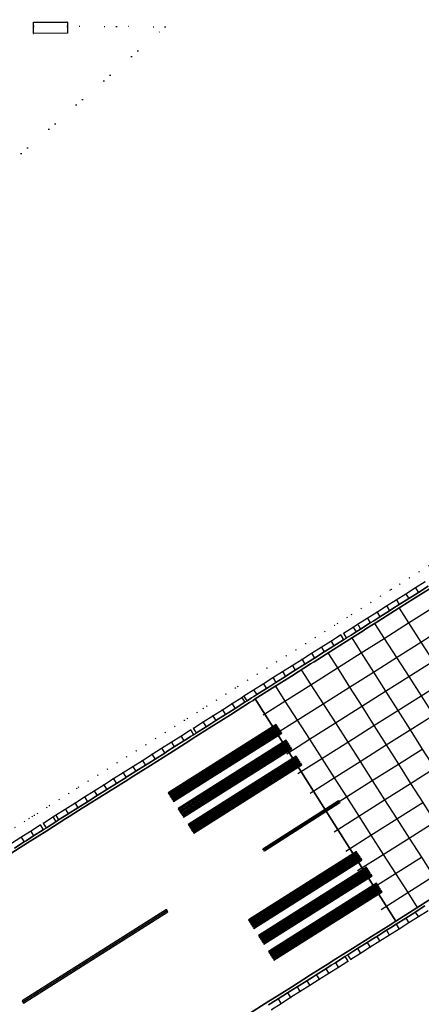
# Model space of a CAD drawing. Header units: metres. Extents: x 174791 to 179073, y 406431 to 409043.
# Tile 287 of 314: x 178170 to 178240, y 408270 to 408443. Entities that reach past the tile are written whole.
import ezdxf

# ---------------------------------------------------------------- set-up
doc = ezdxf.new("R2010")
doc.units = ezdxf.units.M
doc.linetypes.add('DOT', pattern=[6.35, 0, -6.35])
for name, color, linetype in [('terreindeelbegroeid', 254, 'DOT'), ('terreindeelonbegroeid', 254, 'DOT'), ('wegdeel_molgoot', 254, 'Continuous'), ('wegdeel_opstelplaats', 254, 'Continuous'), ('wegdeel_rijbaan', 254, 'Continuous'), ('wegdeel_start_landingsbaan', 254, 'Continuous'), ('weginrichtingselement_markering_vliegtuigverharding', 254, 'Continuous'), ('weginrichtingselement_voeg_vliegtuigverharding', 254, 'Continuous')]:
    doc.layers.add(name, color=color, linetype=linetype)

msp = doc.modelspace()

# ---------------------------------------------------------------- linework, layer by layer
at = {"layer": 'terreindeelbegroeid'}
for points in [[(178128.924, 408439.525, 0), (178126.713, 408439.943, 0), (178126.199, 408441.079, 0), (178056.433, 408441.221, 0), (178056.466, 408428.864, 0), (178058.11, 408424.211, 0), (178061.113, 408417.385, 0), (178062.291, 408417.781, 0), (178062.762, 408416.71, 0), (178061.753, 408416.166, 0), (178062.473, 408414.693, 0), (178077.923, 408368.002, 0), (178078.78, 408364.376, 0), (178098.55, 408362.217, 0), (178101.02, 408360.535, 0), (178102.252, 408359.554, 0), (178195.397, 408441.436, 0), (178186.823, 408441.471, 0), (178178.209, 408441.503, 0), (178178.214, 408442.27, 0), (178172.228, 408442.237, 0), (178172.225, 408441.525, 0), (178161.614, 408441.564, 0), (178129.476, 408442.677, 0)], [(178172.225, 408441.525, 0), (178172.221, 408440.262, 0), (178178.2, 408440.289, 0), (178178.209, 408441.503, 0), (178186.823, 408441.471, 0), (178195.397, 408441.436, 0), (178102.252, 408359.554, 0), (178101.02, 408360.535, 0), (178104.43, 408366.067, 0), (178101.96, 408367.749, 0), (178116.512, 408373.602, 0), (178116.151, 408378.22, 0), (178118.129, 408377.918, 0), (178128.924, 408439.525, 0), (178129.476, 408442.677, 0), (178161.614, 408441.564, 0)]]:
    msp.add_polyline3d(points, close=True, dxfattribs=at)
for points in [[(178168.967, 408300.694, 0), (178170.658, 408301.763, 0), (178171.466, 408302.274, 0), (178171.478, 408302.281, 0), (178172.027, 408302.629, 0), (178172.36, 408302.839, 0), (178172.913, 408303.179, 0), (178174.559, 408304.225, 0), (178175.027, 408304.54, 0), (178176.745, 408305.625, 0), (178178.439, 408306.695, 0), (178179.831, 408307.574, 0), (178180.133, 408307.765, 0), (178181.827, 408308.834, 0), (178183.521, 408309.904, 0), (178185.216, 408310.974, 0), (178186.91, 408312.044, 0), (178188.604, 408313.114, 0), (178190.298, 408314.184, 0), (178191.992, 408315.254, 0), (178193.686, 408316.323, 0), (178195.38, 408317.393, 0), (178197.074, 408318.463, 0), (178198.763, 408319.53, 0), (178199.27, 408319.855, 0), (178200.971, 408320.933, 0), (178202.06, 408321.624, 0), (178202.668, 408322.009, 0), (178204.364, 408323.085, 0), (178206.061, 408324.161, 0), (178207.722, 408325.214, 0), (178208.115, 408325.488, 0), (178209.851, 408326.584, 0), (178211.549, 408327.655, 0), (178213.246, 408328.727, 0), (178214.944, 408329.799, 0), (178216.641, 408330.87, 0), (178218.339, 408331.942, 0), (178220.037, 408333.013, 0), (178221.734, 408334.085, 0), (178223.432, 408335.157, 0), (178225.129, 408336.228, 0), (178225.657, 408336.56, 0), (178227.326, 408337.62, 0), (178228.118, 408338.12, 0), (178229.813, 408339.191, 0), (178231.509, 408340.263, 0), (178233.204, 408341.335, 0), (178234.9, 408342.407, 0), (178235.13, 408342.553, 0), (178236.595, 408343.479, 0), (178238.291, 408344.551, 0), (178239.987, 408345.623, 0), (178241.682, 408346.695, 0)], [(178241.682, 408346.695, 0), (178239.987, 408345.623, 0), (178238.291, 408344.551, 0), (178236.595, 408343.479, 0), (178235.13, 408342.553, 0), (178234.9, 408342.407, 0), (178233.204, 408341.335, 0), (178231.509, 408340.263, 0), (178229.813, 408339.191, 0), (178228.118, 408338.12, 0), (178227.326, 408337.62, 0), (178225.657, 408336.56, 0), (178225.129, 408336.228, 0), (178223.432, 408335.157, 0), (178221.734, 408334.085, 0), (178220.037, 408333.013, 0), (178218.339, 408331.942, 0), (178216.641, 408330.87, 0), (178214.944, 408329.799, 0), (178213.246, 408328.727, 0), (178211.549, 408327.655, 0), (178209.851, 408326.584, 0), (178208.115, 408325.488, 0), (178207.722, 408325.214, 0), (178206.061, 408324.161, 0), (178204.364, 408323.085, 0), (178202.668, 408322.009, 0), (178202.06, 408321.624, 0), (178200.971, 408320.933, 0), (178199.27, 408319.855, 0), (178198.763, 408319.53, 0), (178197.074, 408318.463, 0), (178195.38, 408317.393, 0), (178193.686, 408316.323, 0), (178191.992, 408315.254, 0), (178190.298, 408314.184, 0), (178188.604, 408313.114, 0), (178186.91, 408312.044, 0), (178185.216, 408310.974, 0), (178183.521, 408309.904, 0), (178181.827, 408308.834, 0), (178180.133, 408307.765, 0), (178179.831, 408307.574, 0), (178178.439, 408306.695, 0), (178176.745, 408305.625, 0), (178175.027, 408304.54, 0), (178174.559, 408304.225, 0), (178172.913, 408303.179, 0), (178172.36, 408302.839, 0), (178172.027, 408302.629, 0), (178171.478, 408302.281, 0), (178171.466, 408302.274, 0), (178170.658, 408301.763, 0), (178168.967, 408300.694, 0)], [(178241.056, 408343.933, 0), (178239.36, 408342.861, 0), (178237.664, 408341.789, 0), (178235.969, 408340.717, 0), (178234.273, 408339.645, 0), (178232.577, 408338.573, 0), (178230.882, 408337.501, 0), (178229.186, 408336.429, 0), (178228.396, 408335.93, 0), (178226.725, 408334.869, 0), (178226.197, 408334.537, 0), (178224.499, 408333.465, 0), (178222.802, 408332.394, 0), (178221.104, 408331.322, 0), (178219.407, 408330.251, 0), (178217.709, 408329.179, 0), (178216.011, 408328.107, 0), (178214.314, 408327.036, 0), (178212.616, 408325.964, 0), (178210.919, 408324.893, 0), (178209.221, 408323.821, 0), (178208.829, 408323.548, 0), (178207.132, 408322.472, 0), (178205.435, 408321.396, 0), (178203.739, 408320.32, 0), (178202.042, 408319.244, 0), (178200.345, 408318.168, 0), (178199.836, 408317.842, 0), (178198.142, 408316.772, 0), (178196.448, 408315.702, 0), (178194.754, 408314.632, 0), (178193.06, 408313.563, 0), (178191.366, 408312.493, 0), (178189.672, 408311.423, 0), (178187.978, 408310.353, 0), (178186.283, 408309.283, 0), (178184.589, 408308.213, 0), (178182.895, 408307.144, 0), (178181.201, 408306.074, 0), (178179.507, 408305.004, 0), (178177.813, 408303.934, 0), (178176.119, 408302.864, 0), (178175.653, 408302.551, 0), (178173.973, 408301.483, 0), (178173.418, 408301.142, 0), (178171.727, 408300.073, 0), (178170.036, 408299.003, 0), (178168.345, 408297.934, 0)], [(178214.066, 408268.67, 0), (178215.745, 408269.731, 0), (178217.423, 408270.791, 0), (178219.101, 408271.852, 0), (178220.779, 408272.913, 0), (178222.457, 408273.974, 0), (178224.135, 408275.035, 0), (178225.813, 408276.095, 0), (178227.491, 408277.156, 0), (178228.003, 408277.498, 0), (178229.697, 408278.57, 0), (178231.392, 408279.641, 0), (178233.086, 408280.713, 0), (178234.781, 408281.784, 0), (178236.475, 408282.856, 0), (178238.17, 408283.928, 0), (178239.864, 408284.999, 0), (178241.558, 408286.071, 0)]]:
    msp.add_polyline3d(points, dxfattribs=at)
at = {"layer": 'terreindeelonbegroeid'}
for points in [[(178227.261, 408334.025, 0), (178226.731, 408333.691, 0), (178226.282, 408334.402, 0), (178226.197, 408334.537, 0), (178226.725, 408334.869, 0), (178226.81, 408334.736, 0)], [(178200.881, 408317.324, 0), (178200.37, 408316.997, 0), (178199.923, 408317.705, 0), (178199.836, 408317.842, 0), (178200.345, 408318.168, 0), (178200.433, 408318.029, 0)], [(178174.51, 408300.639, 0), (178174.309, 408300.516, 0), (178173.953, 408300.297, 0), (178173.501, 408301.011, 0), (178173.418, 408301.142, 0), (178173.973, 408301.483, 0), (178174.052, 408301.359, 0)], [(178228.003, 408277.498, 0), (178227.491, 408277.156, 0), (178227.391, 408277.314, 0), (178226.957, 408278.001, 0), (178227.469, 408278.343, 0), (178227.912, 408277.642, 0)]]:
    msp.add_polyline3d(points, close=True, dxfattribs=at)
at = {"layer": 'wegdeel_molgoot'}
for points in [[(178242.407, 408343.022, 0), (178239.032, 408340.887, 0), (178235.657, 408338.752, 0), (178232.282, 408336.617, 0), (178231.66, 408336.242, 0), (178230.622, 408335.589, 0), (178230.15, 408335.26, 0), (178228.305, 408334.112, 0), (178224.928, 408331.972, 0), (178221.558, 408329.836, 0), (178220.933, 408329.462, 0), (178217.563, 408327.325, 0), (178214.193, 408325.189, 0), (178211.21, 408323.298, 0), (178210.824, 408323.048, 0), (178210.209, 408322.661, 0), (178206.844, 408320.526, 0), (178203.479, 408318.392, 0), (178200.114, 408316.257, 0), (178199.507, 408315.857, 0), (178196.137, 408313.731, 0), (178192.767, 408311.606, 0), (178189.397, 408309.48, 0), (178188.794, 408309.101, 0), (178182.04, 408304.854, 0), (178181.384, 408304.434, 0), (178180.807, 408304.073, 0), (178178.509, 408302.626, 0), (178177.928, 408302.258, 0), (178174.553, 408300.12, 0), (178171.174, 408297.979, 0), (178167.799, 408295.841, 0)], [(178168.88, 408297.089, 0), (178170.571, 408298.158, 0), (178170.921, 408298.38, 0), (178172.262, 408299.228, 0), (178173.953, 408300.297, 0), (178174.309, 408300.516, 0), (178174.51, 408300.639, 0), (178176.19, 408301.707, 0), (178176.653, 408302.019, 0), (178177.673, 408302.662, 0), (178178.254, 408303.03, 0), (178178.347, 408303.088, 0), (178180.041, 408304.158, 0), (178181.735, 408305.228, 0), (178183.429, 408306.298, 0), (178185.123, 408307.368, 0), (178186.817, 408308.438, 0), (178188.512, 408309.508, 0), (178188.53, 408309.519, 0), (178189.132, 408309.899, 0), (178190.206, 408310.577, 0), (178191.9, 408311.647, 0), (178192.501, 408312.027, 0), (178193.594, 408312.717, 0), (178195.288, 408313.787, 0), (178195.87, 408314.154, 0), (178196.982, 408314.857, 0), (178198.676, 408315.927, 0), (178199.239, 408316.282, 0), (178199.853, 408316.67, 0), (178200.37, 408316.997, 0), (178200.881, 408317.324, 0), (178202.577, 408318.4, 0), (178203.217, 408318.805, 0), (178204.274, 408319.476, 0), (178205.971, 408320.552, 0), (178206.582, 408320.939, 0), (178207.668, 408321.628, 0), (178209.365, 408322.704, 0), (178209.755, 408322.975, 0), (178209.938, 408323.091, 0), (178210.552, 408323.479, 0), (178210.941, 408323.724, 0), (178211.452, 408324.047, 0), (178213.15, 408325.119, 0), (178213.927, 408325.609, 0), (178214.848, 408326.19, 0), (178216.545, 408327.262, 0), (178217.301, 408327.739, 0), (178218.243, 408328.333, 0), (178219.94, 408329.405, 0), (178220.676, 408329.869, 0), (178221.292, 408330.258, 0), (178221.638, 408330.477, 0), (178223.336, 408331.548, 0), (178224.666, 408332.388, 0), (178225.033, 408332.62, 0), (178226.731, 408333.691, 0), (178227.261, 408334.025, 0), (178228.045, 408334.522, 0), (178228.932, 408335.086, 0), (178229.72, 408335.584, 0), (178231.404, 408336.648, 0), (178231.416, 408336.656, 0), (178232.017, 408337.036, 0), (178233.112, 408337.728, 0), (178234.807, 408338.8, 0), (178235.393, 408339.17, 0), (178236.503, 408339.871, 0), (178238.199, 408340.943, 0), (178238.769, 408341.304, 0), (178239.894, 408342.015, 0), (178241.59, 408343.087, 0)], [(178210.2, 408268, 0), (178213.579, 408270.148, 0), (178214.18, 408270.512, 0), (178217.554, 408272.645, 0), (178220.929, 408274.777, 0), (178224.303, 408276.91, 0), (178224.901, 408277.294, 0), (178228.267, 408279.421, 0), (178231.633, 408281.548, 0), (178234.999, 408283.674, 0), (178235.592, 408284.036, 0), (178235.93, 408284.254, 0), (178238.969, 408286.195, 0), (178242.347, 408288.353, 0)], [(178241.024, 408286.916, 0), (178239.33, 408285.844, 0), (178239.231, 408285.782, 0), (178237.635, 408284.773, 0), (178235.941, 408283.701, 0), (178235.843, 408283.639, 0), (178235.256, 408283.268, 0), (178234.246, 408282.63, 0), (178232.552, 408281.558, 0), (178231.891, 408281.14, 0), (178230.857, 408280.486, 0), (178229.163, 408279.415, 0), (178228.525, 408279.012, 0), (178227.469, 408278.343, 0), (178226.957, 408278.001, 0), (178225.279, 408276.941, 0), (178225.169, 408276.871, 0), (178224.568, 408276.491, 0), (178223.601, 408275.88, 0), (178221.923, 408274.819, 0), (178221.194, 408274.358, 0), (178220.244, 408273.758, 0), (178218.566, 408272.697, 0), (178217.819, 408272.225, 0), (178216.888, 408271.637, 0), (178215.21, 408270.576, 0), (178214.445, 408270.092, 0), (178213.852, 408269.717, 0), (178213.532, 408269.515, 0)]]:
    msp.add_polyline3d(points, dxfattribs=at)
at = {"layer": 'wegdeel_opstelplaats'}
msp.add_polyline3d([(178178.209, 408441.503, 0), (178178.2, 408440.289, 0), (178172.221, 408440.262, 0), (178172.225, 408441.525, 0), (178172.228, 408442.237, 0), (178178.214, 408442.27, 0)], close=True, dxfattribs=at)
at = {"layer": 'wegdeel_rijbaan'}
for points in [[(178241.59, 408343.087, 0), (178239.894, 408342.015, 0), (178238.769, 408341.304, 0), (178238.199, 408340.943, 0), (178236.503, 408339.871, 0), (178235.393, 408339.17, 0), (178234.807, 408338.8, 0), (178233.112, 408337.728, 0), (178232.017, 408337.036, 0), (178231.416, 408336.656, 0), (178231.404, 408336.648, 0), (178229.72, 408335.584, 0), (178228.932, 408335.086, 0), (178228.045, 408334.522, 0), (178227.261, 408334.025, 0), (178226.81, 408334.736, 0), (178226.725, 408334.869, 0), (178228.396, 408335.93, 0), (178229.186, 408336.429, 0), (178230.882, 408337.501, 0), (178232.577, 408338.573, 0), (178234.273, 408339.645, 0), (178235.969, 408340.717, 0), (178237.664, 408341.789, 0), (178239.36, 408342.861, 0), (178241.056, 408343.933, 0)], [(178168.345, 408297.934, 0), (178170.036, 408299.003, 0), (178171.727, 408300.073, 0), (178173.418, 408301.142, 0), (178173.501, 408301.011, 0), (178173.953, 408300.297, 0), (178172.262, 408299.228, 0), (178170.921, 408298.38, 0), (178170.571, 408298.158, 0), (178168.88, 408297.089, 0)], [(178241.558, 408286.071, 0), (178239.864, 408284.999, 0), (178238.17, 408283.928, 0), (178236.475, 408282.856, 0), (178234.781, 408281.784, 0), (178233.086, 408280.713, 0), (178231.392, 408279.641, 0), (178229.697, 408278.57, 0), (178228.003, 408277.498, 0), (178227.912, 408277.642, 0), (178227.469, 408278.343, 0), (178228.525, 408279.012, 0), (178229.163, 408279.415, 0), (178230.857, 408280.486, 0), (178231.891, 408281.14, 0), (178232.552, 408281.558, 0), (178234.246, 408282.63, 0), (178235.256, 408283.268, 0), (178235.843, 408283.639, 0), (178235.941, 408283.701, 0), (178237.635, 408284.773, 0), (178239.231, 408285.782, 0), (178239.33, 408285.844, 0), (178241.024, 408286.916, 0)], [(178213.532, 408269.515, 0), (178213.852, 408269.717, 0), (178214.445, 408270.092, 0), (178215.21, 408270.576, 0), (178216.888, 408271.637, 0), (178217.819, 408272.225, 0), (178218.566, 408272.697, 0), (178220.244, 408273.758, 0), (178221.194, 408274.358, 0), (178221.923, 408274.819, 0), (178223.601, 408275.88, 0), (178224.568, 408276.491, 0), (178225.169, 408276.871, 0), (178225.279, 408276.941, 0), (178226.957, 408278.001, 0), (178227.391, 408277.314, 0), (178227.491, 408277.156, 0), (178225.813, 408276.095, 0), (178224.135, 408275.035, 0), (178222.457, 408273.974, 0), (178220.779, 408272.913, 0), (178219.101, 408271.852, 0), (178217.423, 408270.791, 0), (178215.745, 408269.731, 0), (178214.066, 408268.67, 0)]]:
    msp.add_polyline3d(points, dxfattribs=at)
for points in [[(178226.731, 408333.691, 0), (178225.033, 408332.62, 0), (178224.666, 408332.388, 0), (178223.336, 408331.548, 0), (178221.638, 408330.477, 0), (178221.292, 408330.258, 0), (178220.676, 408329.869, 0), (178219.94, 408329.405, 0), (178218.243, 408328.333, 0), (178217.301, 408327.739, 0), (178216.545, 408327.262, 0), (178214.848, 408326.19, 0), (178213.927, 408325.609, 0), (178213.15, 408325.119, 0), (178211.452, 408324.047, 0), (178210.941, 408323.724, 0), (178210.552, 408323.479, 0), (178209.938, 408323.091, 0), (178209.755, 408322.975, 0), (178209.365, 408322.704, 0), (178207.668, 408321.628, 0), (178206.582, 408320.939, 0), (178205.971, 408320.552, 0), (178204.274, 408319.476, 0), (178203.217, 408318.805, 0), (178202.577, 408318.4, 0), (178200.881, 408317.324, 0), (178200.433, 408318.029, 0), (178200.345, 408318.168, 0), (178202.042, 408319.244, 0), (178203.739, 408320.32, 0), (178205.435, 408321.396, 0), (178207.132, 408322.472, 0), (178208.829, 408323.548, 0), (178209.221, 408323.821, 0), (178210.919, 408324.893, 0), (178212.616, 408325.964, 0), (178214.314, 408327.036, 0), (178216.011, 408328.107, 0), (178217.709, 408329.179, 0), (178219.407, 408330.251, 0), (178221.104, 408331.322, 0), (178222.802, 408332.394, 0), (178224.499, 408333.465, 0), (178226.197, 408334.537, 0), (178226.282, 408334.402, 0)], [(178200.37, 408316.997, 0), (178199.853, 408316.67, 0), (178199.239, 408316.282, 0), (178198.676, 408315.927, 0), (178196.982, 408314.857, 0), (178195.87, 408314.154, 0), (178195.288, 408313.787, 0), (178193.594, 408312.717, 0), (178192.501, 408312.027, 0), (178191.9, 408311.647, 0), (178190.206, 408310.577, 0), (178189.132, 408309.899, 0), (178188.53, 408309.519, 0), (178188.512, 408309.508, 0), (178186.817, 408308.438, 0), (178185.123, 408307.368, 0), (178183.429, 408306.298, 0), (178181.735, 408305.228, 0), (178180.041, 408304.158, 0), (178178.347, 408303.088, 0), (178178.254, 408303.03, 0), (178177.673, 408302.662, 0), (178176.653, 408302.019, 0), (178176.19, 408301.707, 0), (178174.51, 408300.639, 0), (178174.052, 408301.359, 0), (178173.973, 408301.483, 0), (178175.653, 408302.551, 0), (178176.119, 408302.864, 0), (178177.813, 408303.934, 0), (178179.507, 408305.004, 0), (178181.201, 408306.074, 0), (178182.895, 408307.144, 0), (178184.589, 408308.213, 0), (178186.283, 408309.283, 0), (178187.978, 408310.353, 0), (178189.672, 408311.423, 0), (178191.366, 408312.493, 0), (178193.06, 408313.563, 0), (178194.754, 408314.632, 0), (178196.448, 408315.702, 0), (178198.142, 408316.772, 0), (178199.836, 408317.842, 0), (178199.923, 408317.705, 0)]]:
    msp.add_polyline3d(points, close=True, dxfattribs=at)
at = {"layer": 'wegdeel_start_landingsbaan'}
for points in [[(178242.347, 408288.353, 0), (178238.969, 408286.195, 0), (178235.93, 408284.254, 0), (178223.554, 408303.734, 0), (178211.21, 408323.298, 0), (178214.193, 408325.189, 0), (178217.563, 408327.325, 0), (178220.933, 408329.462, 0), (178221.558, 408329.836, 0), (178224.928, 408331.972, 0), (178228.305, 408334.112, 0), (178230.15, 408335.26, 0), (178230.622, 408335.589, 0), (178231.66, 408336.242, 0), (178232.282, 408336.617, 0), (178235.657, 408338.752, 0), (178239.032, 408340.887, 0), (178242.407, 408343.022, 0)], [(178167.799, 408295.841, 0), (178171.174, 408297.979, 0), (178174.553, 408300.12, 0), (178177.928, 408302.258, 0), (178178.509, 408302.626, 0), (178180.807, 408304.073, 0), (178181.384, 408304.434, 0), (178182.04, 408304.854, 0), (178188.794, 408309.101, 0), (178189.397, 408309.48, 0), (178192.767, 408311.606, 0), (178196.137, 408313.731, 0), (178199.507, 408315.857, 0), (178200.114, 408316.257, 0), (178203.479, 408318.392, 0), (178206.844, 408320.526, 0), (178210.209, 408322.661, 0), (178210.824, 408323.048, 0), (178211.21, 408323.298, 0), (178223.554, 408303.734, 0), (178235.93, 408284.254, 0), (178235.592, 408284.036, 0), (178234.999, 408283.674, 0), (178231.633, 408281.548, 0), (178228.267, 408279.421, 0), (178224.901, 408277.294, 0), (178224.303, 408276.91, 0), (178220.929, 408274.777, 0), (178217.554, 408272.645, 0), (178214.18, 408270.512, 0), (178213.579, 408270.148, 0), (178210.2, 408268, 0)]]:
    msp.add_polyline3d(points, dxfattribs=at)
at = {"layer": 'weginrichtingselement_markering_vliegtuigverharding'}
for points in [[(178214.88, 408318.823, 0), (178195.879, 408306.797, 0), (178195.959, 408306.67, 0), (178214.96, 408318.696, 0), (178214.88, 408318.823, 0)], [(178196.027, 408306.563, 0), (178196.107, 408306.437, 0), (178215.108, 408318.462, 0), (178215.028, 408318.589, 0), (178196.027, 408306.563, 0)], [(178196.175, 408306.33, 0), (178196.255, 408306.203, 0), (178215.256, 408318.228, 0), (178215.176, 408318.355, 0), (178196.175, 408306.33, 0)], [(178196.323, 408306.096, 0), (178196.403, 408305.969, 0), (178215.404, 408317.994, 0), (178215.324, 408318.121, 0), (178196.323, 408306.096, 0)], [(178196.47, 408305.862, 0), (178196.551, 408305.735, 0), (178215.552, 408317.761, 0), (178215.472, 408317.887, 0), (178196.47, 408305.862, 0)], [(178196.618, 408305.628, 0), (178215.62, 408317.654, 0), (178215.7, 408317.527, 0), (178196.699, 408305.501, 0), (178196.618, 408305.628, 0)], [(178215.848, 408317.293, 0), (178215.768, 408317.42, 0), (178196.766, 408305.394, 0), (178196.847, 408305.268, 0), (178215.848, 408317.293, 0)], [(178216.64, 408316.041, 0), (178197.639, 408304.016, 0), (178197.719, 408303.889, 0), (178216.721, 408315.914, 0), (178216.64, 408316.041, 0)], [(178197.787, 408303.782, 0), (178197.867, 408303.655, 0), (178216.869, 408315.68, 0), (178216.788, 408315.807, 0), (178197.787, 408303.782, 0)], [(178197.935, 408303.548, 0), (178198.015, 408303.421, 0), (178217.016, 408315.447, 0), (178216.936, 408315.573, 0), (178197.935, 408303.548, 0)], [(178198.083, 408303.314, 0), (178198.163, 408303.187, 0), (178217.165, 408315.213, 0), (178217.084, 408315.339, 0), (178198.083, 408303.314, 0)], [(178198.231, 408303.08, 0), (178198.311, 408302.954, 0), (178217.312, 408314.979, 0), (178217.232, 408315.106, 0), (178198.231, 408303.08, 0)], [(178198.379, 408302.847, 0), (178217.38, 408314.872, 0), (178217.46, 408314.745, 0), (178198.459, 408302.72, 0), (178198.379, 408302.847, 0)], [(178217.608, 408314.511, 0), (178217.528, 408314.638, 0), (178198.527, 408302.613, 0), (178198.607, 408302.486, 0), (178217.608, 408314.511, 0)], [(178218.414, 408313.238, 0), (178199.413, 408301.212, 0), (178199.493, 408301.086, 0), (178218.495, 408313.111, 0), (178218.414, 408313.238, 0)], [(178199.561, 408300.979, 0), (178199.641, 408300.852, 0), (178218.642, 408312.877, 0), (178218.562, 408313.004, 0), (178199.561, 408300.979, 0)], [(178199.709, 408300.745, 0), (178199.789, 408300.618, 0), (178218.791, 408312.644, 0), (178218.71, 408312.77, 0), (178199.709, 408300.745, 0)], [(178199.857, 408300.511, 0), (178199.937, 408300.384, 0), (178218.938, 408312.41, 0), (178218.858, 408312.537, 0), (178199.857, 408300.511, 0)], [(178200.005, 408300.277, 0), (178200.085, 408300.151, 0), (178219.086, 408312.176, 0), (178219.006, 408312.303, 0), (178200.005, 408300.277, 0)], [(178200.153, 408300.043, 0), (178219.154, 408312.069, 0), (178219.234, 408311.942, 0), (178200.233, 408299.917, 0), (178200.153, 408300.043, 0)], [(178219.38, 408311.707, 0), (178219.302, 408311.835, 0), (178200.301, 408299.81, 0), (178200.381, 408299.683, 0), (178219.38, 408311.707, 0)], [(178225.855, 408305.425, 0), (178225.957, 408305.264, 0), (178225.962, 408305.256, 0), (178212.63, 408296.784, 0), (178212.523, 408296.953, 0), (178225.855, 408305.425, 0)], [(178225.981, 408305.178, 0), (178226.088, 408305.009, 0), (178212.807, 408296.553, 0), (178212.7, 408296.722, 0), (178225.981, 408305.178, 0)], [(178228.99, 408296.508, 0), (178209.989, 408284.482, 0), (178210.069, 408284.355, 0), (178229.07, 408296.381, 0), (178228.99, 408296.508, 0)], [(178210.137, 408284.248, 0), (178210.217, 408284.122, 0), (178229.218, 408296.147, 0), (178229.138, 408296.274, 0), (178210.137, 408284.248, 0)], [(178210.285, 408284.015, 0), (178210.365, 408283.888, 0), (178229.366, 408295.913, 0), (178229.286, 408296.04, 0), (178210.285, 408284.015, 0)], [(178210.433, 408283.781, 0), (178210.513, 408283.654, 0), (178229.514, 408295.679, 0), (178229.434, 408295.806, 0), (178210.433, 408283.781, 0)], [(178210.58, 408283.547, 0), (178210.661, 408283.42, 0), (178229.662, 408295.446, 0), (178229.582, 408295.572, 0), (178210.58, 408283.547, 0)], [(178210.728, 408283.313, 0), (178229.73, 408295.339, 0), (178229.81, 408295.212, 0), (178210.809, 408283.186, 0), (178210.728, 408283.313, 0)], [(178229.958, 408294.978, 0), (178229.878, 408295.105, 0), (178210.876, 408283.079, 0), (178210.957, 408282.953, 0), (178229.958, 408294.978, 0)], [(178230.75, 408293.726, 0), (178211.749, 408281.701, 0), (178211.829, 408281.574, 0), (178230.831, 408293.599, 0), (178230.75, 408293.726, 0)], [(178211.897, 408281.467, 0), (178211.977, 408281.34, 0), (178230.979, 408293.365, 0), (178230.898, 408293.492, 0), (178211.897, 408281.467, 0)], [(178212.045, 408281.233, 0), (178212.125, 408281.106, 0), (178231.126, 408293.132, 0), (178231.046, 408293.258, 0), (178212.045, 408281.233, 0)], [(178212.193, 408280.999, 0), (178212.273, 408280.872, 0), (178231.275, 408292.898, 0), (178231.194, 408293.024, 0), (178212.193, 408280.999, 0)], [(178212.341, 408280.765, 0), (178212.421, 408280.639, 0), (178231.422, 408292.664, 0), (178231.342, 408292.791, 0), (178212.341, 408280.765, 0)], [(178212.489, 408280.532, 0), (178231.49, 408292.557, 0), (178231.57, 408292.43, 0), (178212.569, 408280.405, 0), (178212.489, 408280.532, 0)], [(178231.718, 408292.196, 0), (178231.638, 408292.323, 0), (178212.637, 408280.298, 0), (178212.717, 408280.171, 0), (178231.718, 408292.196, 0)], [(178232.524, 408290.923, 0), (178213.523, 408278.898, 0), (178213.603, 408278.771, 0), (178232.604, 408290.796, 0), (178232.524, 408290.923, 0)], [(178213.671, 408278.664, 0), (178213.751, 408278.537, 0), (178232.753, 408290.562, 0), (178232.699, 408290.647, 0), (178232.672, 408290.689, 0), (178213.671, 408278.664, 0)], [(178213.819, 408278.43, 0), (178213.899, 408278.303, 0), (178232.9, 408290.329, 0), (178232.82, 408290.455, 0), (178213.819, 408278.43, 0)], [(178213.967, 408278.196, 0), (178214.047, 408278.069, 0), (178233.048, 408290.095, 0), (178232.968, 408290.221, 0), (178213.967, 408278.196, 0)], [(178214.115, 408277.962, 0), (178214.195, 408277.836, 0), (178233.196, 408289.861, 0), (178233.116, 408289.988, 0), (178214.115, 408277.962, 0)], [(178214.263, 408277.729, 0), (178233.264, 408289.754, 0), (178233.344, 408289.627, 0), (178214.343, 408277.602, 0), (178214.263, 408277.729, 0)], [(178233.49, 408289.392, 0), (178233.412, 408289.52, 0), (178214.411, 408277.495, 0), (178214.491, 408277.368, 0), (178233.49, 408289.392, 0)], [(178170.25, 408270.242, 0), (178170.357, 408270.073, 0), (178195.699, 408286.09, 0), (178195.592, 408286.259, 0), (178170.25, 408270.242, 0)], [(178170.391, 408269.999, 0), (178170.498, 408269.83, 0), (178195.837, 408285.873, 0), (178195.73, 408286.042, 0), (178170.391, 408269.999, 0)]]:
    msp.add_polyline3d(points, dxfattribs=at)
at = {"layer": 'weginrichtingselement_voeg_vliegtuigverharding'}
msp.add_line((178235.941, 408283.701), (178236.475, 408282.856), dxfattribs=at)
for points in [[(178239.36, 408342.861, 0), (178239.443, 408342.729, 0), (178239.894, 408342.015, 0)], [(178235.969, 408340.717, 0), (178236.053, 408340.584, 0), (178236.503, 408339.871, 0)], [(178237.664, 408341.789, 0), (178237.748, 408341.656, 0), (178238.199, 408340.943, 0)], [(178212.599, 408320.507, 0), (178216.419, 408322.921, 0), (178220.968, 408325.795, 0), (178225.641, 408328.749, 0), (178229.832, 408331.397, 0), (178233.843, 408333.931, 0), (178238.159, 408336.659, 0), (178242.528, 408339.42, 0)], [(178234.273, 408339.645, 0), (178234.358, 408339.511, 0), (178234.807, 408338.8, 0)], [(178236.489, 408339.274, 0), (178238.159, 408336.659, 0), (178240.302, 408333.301, 0), (178242.451, 408329.934, 0), (178244.611, 408326.551, 0), (178246.777, 408323.158, 0), (178248.814, 408319.966, 0), (178248.915, 408319.808, 0), (178248.927, 408319.79, 0), (178248.97, 408319.723, 0), (178249.084, 408319.544, 0), (178251.079, 408316.418, 0), (178253.225, 408313.056, 0), (178255.387, 408309.669, 0), (178257.521, 408306.326, 0), (178259.676, 408302.952, 0), (178261.334, 408300.354, 0)], [(178230.882, 408337.501, 0), (178230.967, 408337.366, 0), (178231.416, 408336.656, 0)], [(178232.577, 408338.573, 0), (178232.662, 408338.438, 0), (178233.112, 408337.728, 0)], [(178214.667, 408317.088, 0), (178218.574, 408319.559, 0), (178223.122, 408322.435, 0), (178227.776, 408325.378, 0), (178231.966, 408328.028, 0), (178236, 408330.58, 0), (178240.302, 408333.301, 0), (178244.663, 408336.058, 0)], [(178228.396, 408335.93, 0), (178228.482, 408335.794, 0), (178228.932, 408335.086, 0)], [(178229.186, 408336.429, 0), (178229.272, 408336.293, 0), (178229.72, 408335.584, 0)], [(178232.162, 408336.543, 0), (178233.843, 408333.931, 0), (178236, 408330.58, 0), (178238.162, 408327.222, 0), (178240.335, 408323.846, 0), (178242.514, 408320.461, 0), (178244.561, 408317.28, 0), (178244.661, 408317.126, 0), (178244.676, 408317.102, 0), (178244.717, 408317.038, 0), (178244.832, 408316.859, 0), (178246.841, 408313.738, 0), (178249, 408310.385, 0), (178251.174, 408307.007, 0), (178253.32, 408303.673, 0), (178255.488, 408300.305, 0), (178257.163, 408297.703, 0)], [(178228.17, 408334.023, 0), (178229.832, 408331.397, 0), (178231.966, 408328.028, 0), (178234.102, 408324.654, 0), (178236.249, 408321.262, 0), (178238.403, 408317.86, 0), (178240.539, 408314.485, 0), (178242.679, 408311.106, 0), (178244.812, 408307.737, 0), (178246.96, 408304.345, 0), (178249.081, 408300.994, 0), (178251.224, 408297.609, 0), (178252.889, 408294.979, 0)], [(178222.802, 408332.394, 0), (178222.89, 408332.254, 0), (178223.336, 408331.548, 0)], [(178224.499, 408333.465, 0), (178224.586, 408333.328, 0), (178225.033, 408332.62, 0)], [(178219.407, 408330.251, 0), (178219.499, 408330.105, 0), (178219.94, 408329.405, 0)], [(178221.104, 408331.322, 0), (178221.194, 408331.179, 0), (178221.638, 408330.477, 0)], [(178223.977, 408331.376, 0), (178225.641, 408328.749, 0), (178227.776, 408325.378, 0), (178229.912, 408322.005, 0), (178232.06, 408318.613, 0), (178234.215, 408315.211, 0), (178236.352, 408311.837, 0), (178238.491, 408308.459, 0), (178240.625, 408305.089, 0), (178242.772, 408301.699, 0), (178244.894, 408298.35, 0), (178247.038, 408294.963, 0), (178248.683, 408292.366, 0)], [(178216.733, 408313.671, 0), (178220.729, 408316.198, 0), (178225.276, 408319.073, 0), (178229.912, 408322.005, 0), (178234.102, 408324.654, 0), (178238.162, 408327.222, 0), (178242.451, 408329.934, 0)], [(178217.709, 408329.179, 0), (178217.803, 408329.031, 0), (178218.243, 408328.333, 0)], [(178214.314, 408327.036, 0), (178214.411, 408326.882, 0), (178214.848, 408326.19, 0)], [(178216.011, 408328.107, 0), (178216.107, 408327.956, 0), (178216.545, 408327.262, 0)], [(178219.294, 408328.406, 0), (178220.968, 408325.795, 0), (178223.122, 408322.435, 0), (178225.276, 408319.073, 0), (178227.443, 408315.693, 0), (178229.617, 408312.302, 0), (178231.771, 408308.941, 0), (178233.93, 408305.574, 0), (178236.082, 408302.217, 0), (178238.246, 408298.84, 0), (178240.386, 408295.502, 0), (178242.55, 408292.126, 0), (178244.212, 408289.533, 0)], [(178219.294, 408328.406, 0), (178220.968, 408325.795, 0), (178223.122, 408322.435, 0), (178225.276, 408319.073, 0), (178227.443, 408315.693, 0), (178229.617, 408312.302, 0), (178231.771, 408308.941, 0), (178233.93, 408305.574, 0), (178236.082, 408302.217, 0), (178238.246, 408298.84, 0), (178240.386, 408295.502, 0), (178242.55, 408292.126, 0), (178244.212, 408289.533, 0)], [(178212.616, 408325.964, 0), (178212.715, 408325.808, 0), (178213.15, 408325.119, 0)], [(178214.745, 408325.533, 0), (178216.419, 408322.921, 0), (178218.574, 408319.559, 0), (178220.729, 408316.198, 0), (178222.896, 408312.817, 0), (178225.07, 408309.426, 0), (178227.224, 408306.065, 0), (178229.382, 408302.699, 0), (178231.534, 408299.342, 0), (178233.698, 408295.966, 0), (178235.837, 408292.629, 0), (178238.003, 408289.251, 0), (178239.664, 408286.659, 0)], [(178218.707, 408310.168, 0), (178222.896, 408312.817, 0), (178227.443, 408315.693, 0), (178232.06, 408318.613, 0), (178236.249, 408321.262, 0), (178240.335, 408323.846, 0), (178244.611, 408326.551, 0)], [(178208.829, 408323.548, 0), (178208.92, 408323.404, 0), (178209.365, 408322.703, 0)], [(178209.755, 408322.975, 0), (178209.323, 408323.659, 0), (178209.221, 408323.821, 0)], [(178210.919, 408324.893, 0), (178211.019, 408324.734, 0), (178211.452, 408324.047, 0)], [(178207.132, 408322.472, 0), (178207.223, 408322.329, 0), (178207.668, 408321.628, 0)], [(178203.739, 408320.32, 0), (178203.828, 408320.179, 0), (178204.274, 408319.476, 0)], [(178205.435, 408321.396, 0), (178205.525, 408321.254, 0), (178205.971, 408320.552, 0)], [(178220.85, 408306.757, 0), (178225.07, 408309.426, 0), (178229.617, 408312.302, 0), (178234.215, 408315.211, 0), (178238.403, 408317.86, 0), (178242.514, 408320.461, 0)], [(178202.042, 408319.244, 0), (178202.131, 408319.104, 0), (178202.577, 408318.4, 0)], [(178198.142, 408316.772, 0), (178198.229, 408316.634, 0), (178198.676, 408315.927, 0)], [(178194.754, 408314.632, 0), (178194.841, 408314.494, 0), (178195.288, 408313.787, 0)], [(178196.448, 408315.702, 0), (178196.535, 408315.564, 0), (178196.982, 408314.857, 0)], [(178193.06, 408313.563, 0), (178193.148, 408313.424, 0), (178193.594, 408312.717, 0)], [(178222.962, 408303.37, 0), (178225.957, 408305.264, 0), (178227.224, 408306.065, 0), (178231.771, 408308.941, 0), (178236.352, 408311.837, 0), (178240.539, 408314.485, 0)], [(178189.672, 408311.423, 0), (178189.76, 408311.283, 0), (178190.205, 408310.577, 0)], [(178191.366, 408312.493, 0), (178191.454, 408312.353, 0), (178191.9, 408311.647, 0)], [(178187.977, 408310.353, 0), (178188.066, 408310.213, 0), (178188.512, 408309.508, 0)], [(178225.058, 408299.964, 0), (178229.382, 408302.699, 0), (178233.93, 408305.574, 0), (178238.491, 408308.459, 0), (178242.679, 408311.106, 0)], [(178184.589, 408308.213, 0), (178184.678, 408308.073, 0), (178185.123, 408307.368, 0)], [(178186.283, 408309.283, 0), (178186.372, 408309.143, 0), (178186.817, 408308.438, 0)], [(178181.201, 408306.074, 0), (178181.29, 408305.932, 0), (178181.735, 408305.228, 0)], [(178182.895, 408307.144, 0), (178182.984, 408307.003, 0), (178183.429, 408306.298, 0)], [(178179.507, 408305.004, 0), (178179.597, 408304.862, 0), (178180.041, 408304.158, 0)], [(178227.105, 408296.541, 0), (178231.534, 408299.342, 0), (178236.082, 408302.217, 0), (178240.625, 408305.089, 0)], [(178175.653, 408302.551, 0), (178175.735, 408302.422, 0), (178176.19, 408301.707, 0)], [(178176.119, 408302.864, 0), (178176.209, 408302.722, 0), (178176.653, 408302.019, 0)], [(178177.813, 408303.934, 0), (178177.903, 408303.792, 0), (178178.347, 408303.088, 0)], [(178229.195, 408293.121, 0), (178233.698, 408295.966, 0), (178238.246, 408298.84, 0), (178242.772, 408301.699, 0)], [(178171.727, 408300.073, 0), (178171.81, 408299.942, 0), (178172.262, 408299.228, 0)], [(178170.036, 408299.003, 0), (178170.119, 408298.872, 0), (178170.571, 408298.158, 0)], [(178231.245, 408289.728, 0), (178232.694, 408290.643, 0), (178232.699, 408290.647, 0), (178235.837, 408292.629, 0), (178240.386, 408295.502, 0)], [(178233.308, 408286.283, 0), (178238.003, 408289.251, 0), (178242.55, 408292.126, 0)], [(178239.33, 408285.844, 0), (178239.846, 408285.027, 0), (178239.864, 408284.999, 0)], [(178237.635, 408284.773, 0), (178238.161, 408283.942, 0), (178238.17, 408283.927, 0)], [(178234.246, 408282.63, 0), (178234.762, 408281.813, 0), (178234.781, 408281.784, 0)], [(178230.857, 408280.486, 0), (178231.337, 408279.728, 0), (178231.392, 408279.641, 0)], [(178232.552, 408281.558, 0), (178233.05, 408280.771, 0), (178233.086, 408280.713, 0)], [(178229.163, 408279.415, 0), (178229.624, 408278.685, 0), (178229.697, 408278.57, 0)], [(178225.279, 408276.94, 0), (178225.712, 408276.254, 0), (178225.813, 408276.095, 0)], [(178221.922, 408274.819, 0), (178222.353, 408274.137, 0), (178222.457, 408273.974, 0)], [(178223.6, 408275.88, 0), (178224.033, 408275.196, 0), (178224.135, 408275.034, 0)], [(178220.244, 408273.758, 0), (178220.674, 408273.079, 0), (178220.779, 408272.913, 0)], [(178216.888, 408271.637, 0), (178217.315, 408270.962, 0), (178217.423, 408270.791, 0)], [(178218.566, 408272.697, 0), (178218.994, 408272.02, 0), (178219.101, 408271.852, 0)], [(178215.21, 408270.576, 0), (178215.635, 408269.903, 0), (178215.745, 408269.731, 0)]]:
    msp.add_polyline3d(points, dxfattribs=at)

doc.saveas('drawing.dxf')
